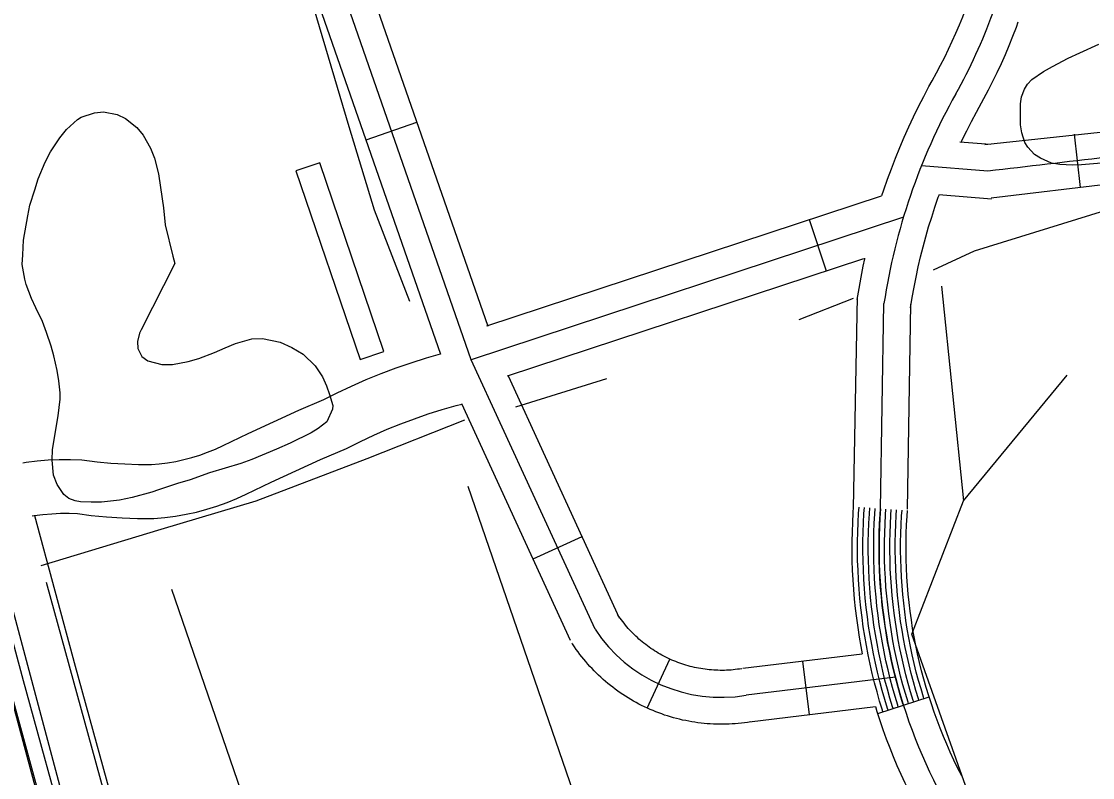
# Model space of a CAD drawing. Extents: x 3477039 to 3515015, y 546746 to 572297.
# Drawn here: x 3510631 to 3511227, y 566082 to 566503 of the extents above; entities that cross this region are included whole.
import ezdxf

# ---------------------------------------------------------------- set-up
doc = ezdxf.new("R2010")
doc.units = 0
for name, color, linetype in [('V-BLDG-OTLN', 7, 'Continuous'), ('V-ROAD-CNTR', 7, 'Continuous'), ('V-SITE-VEGE', 7, 'Continuous'), ('V-TOPO-SHOR', 7, 'Continuous'), ('V-UTIL-LINE', 7, 'Continuous')]:
    doc.layers.add(name, color=color, linetype=linetype)

msp = doc.modelspace()

# ---------------------------------------------------------------- linework, layer by layer
at = {"layer": 'V-BLDG-OTLN'}
msp.add_lwpolyline([(3510797, 566423.9), (3510783.75, 566419.39), (3510819.47, 566314.31), (3510832.73, 566318.82)], close=True, dxfattribs=at)
at = {"layer": 'V-ROAD-CNTR'}
for p, q in [((3510822.79, 566436.66), (3510851.12, 566446.52)), ((3511216.83, 566439.85), (3511220.3, 566410.05)), ((3511079.04, 566363.6), (3511069.65, 566392.09)), ((3510915.78, 566203.36), (3510943.03, 566215.9)), ((3510979.23, 566120.38), (3510991.82, 566147.61)), ((3511069.58, 566116.64), (3511065.97, 566146.42)), ((3511107.58, 566117.41), (3511136.13, 566126.61))]:
    msp.add_line(p, q, dxfattribs=at)
for points in [[(3510950.3, 566164.2), (3510881.27, 566314.23), (3510736.55, 566730.13), (3510450.95, 567555.01), (3510412.52, 567695.7), (3510259.32, 568119.86), (3509935.78, 569067.96), (3509802.04, 569473), (3509462.65, 570463.53)], [(3510864.37, 566317.15), (3510722.38, 566725.21), (3510444.06, 567529.05)], [(3510272.7, 567518.94), (3510278.17, 567477.24), (3510294.11, 567405.02), (3510322.64, 567288.16), (3510343.03, 567212.19), (3510377.38, 567084.74), (3510405.14, 566983.1), (3510435.26, 566873.13), (3510465.61, 566758.53), (3510496, 566644.64), (3510522.68, 566547.14), (3510549.62, 566444.16), (3510579.48, 566336.35), (3510605.21, 566235.01), (3510632.04, 566135.77), (3510657.43, 566043.33)], [(3510890.71, 566332.74), (3510768.17, 566684.9)], [(3511137.84, 566469.43), (3511140.3, 566473.83), (3511142.58, 566478.15), (3511144.83, 566482.6), (3511147.02, 566487.06), (3511149.08, 566491.5), (3511151.09, 566496.05), (3511153.04, 566500.61), (3511154.87, 566505.15), (3511156.62, 566509.76), (3511157.46, 566512.07)], [(3511164.05, 566454.82), (3511166.67, 566459.53), (3511169.23, 566464.39), (3511171.67, 566469.21), (3511174.09, 566474.13), (3511176.41, 566479.13), (3511178.59, 566484.07), (3511180.75, 566489.1), (3511182.8, 566494.22), (3511184.74, 566499.3), (3511185.81, 566502.25)], [(3511109.91, 566405.54), (3511110.96, 566408.76), (3511113.02, 566414.65), (3511115.14, 566420.55), (3511117.44, 566426.48), (3511119.81, 566432.29), (3511122.28, 566438.03), (3511124.82, 566443.76), (3511127.51, 566449.49), (3511130.26, 566455.13), (3511133.16, 566460.75), (3511136.08, 566466.24), (3511137.81, 566469.37)], [(3511153.91, 566435.13), (3511154.57, 566436.53), (3511157.08, 566441.69), (3511159.73, 566446.82), (3511162.45, 566451.93), (3511164.08, 566454.88)], [(3511167.17, 566434.07), (3511231.42, 566440.83)], [(3511153.25, 566435.48), (3511170.1, 566434.13)], [(3511168.9, 566419.17), (3511131.88, 566422.15)], [(3511170.63, 566404.27), (3511239.11, 566412.41)], [(3511109.52, 566405.23), (3510889.86, 566332.86)], [(3511125.83, 566343.12), (3511126.74, 566348.92), (3511127.76, 566354.53), (3511128.89, 566360.22), (3511130.08, 566365.9), (3511131.39, 566371.46), (3511132.81, 566377.08), (3511134.29, 566382.67), (3511135.89, 566388.16), (3511137.59, 566393.65), (3511139.39, 566399.16), (3511141.29, 566404.62), (3511141.87, 566406.23)], [(3511141.51, 566406.26), (3511170.89, 566403.71)], [(3511121.84, 566393.49), (3510881.27, 566314.23)], [(3511099.72, 566370.41), (3510901.26, 566305.02)], [(3511096.2, 566347.78), (3511097.16, 566353.92), (3511098.28, 566360.13), (3511099.5, 566366.24), (3511100.38, 566370.44)], [(3511100.25, 566370.72), (3511100.21, 566370.58)], [(3511094.13, 566231.55), (3511096.32, 566349.2)], [(3511109.12, 566231.3), (3511111.01, 566345.45)], [(3511124.12, 566231.05), (3511126.01, 566345.2)], [(3510631.82, 566256.85), (3510633.66, 566257.17), (3510639.77, 566257.97), (3510645.92, 566258.5), (3510652.08, 566258.76), (3510658.24, 566258.77), (3510664.71, 566258.49), (3510673.18, 566257.42), (3510680.82, 566256.69), (3510688.48, 566256.2), (3510696.16, 566255.94), (3510703.42, 566255.92), (3510707.73, 566256.28), (3510712.32, 566256.87), (3510716.88, 566257.65), (3510721.41, 566258.64), (3510725.89, 566259.82), (3510730.31, 566261.19), (3510734.66, 566262.76), (3510738.95, 566264.51), (3510743.34, 566266.54), (3510757.16, 566273.19), (3510771.26, 566279.75), (3510785.46, 566286.11), (3510799.25, 566292.08), (3510806.67, 566295.8), (3510814.75, 566299.58), (3510822.93, 566303.15), (3510831.2, 566306.5), (3510839.55, 566309.63), (3510847.99, 566312.53), (3510856.5, 566315.21), (3510864.28, 566317.43)], [(3510963.93, 566170.47), (3510902.02, 566305.03)], [(3510636.95, 566227.3), (3510638.15, 566227.51), (3510643, 566228.13), (3510647.86, 566228.55), (3510652.73, 566228.76), (3510657.62, 566228.76), (3510662.19, 566228.57), (3510669.87, 566227.6), (3510678.44, 566226.78), (3510687.02, 566226.23), (3510695.62, 566225.94), (3510704.63, 566225.92), (3510710.87, 566226.44), (3510716.76, 566227.19), (3510722.61, 566228.2), (3510728.42, 566229.46), (3510734.16, 566230.97), (3510739.84, 566232.74), (3510745.43, 566234.75), (3510750.93, 566237), (3510756.13, 566239.4), (3510769.98, 566246.07), (3510783.73, 566252.46), (3510797.55, 566258.66), (3510811.94, 566264.88), (3510819.76, 566268.8), (3510827.12, 566272.25), (3510834.56, 566275.5), (3510842.09, 566278.55), (3510849.69, 566281.39), (3510857.38, 566284.04), (3510865.12, 566286.47), (3510872.93, 566288.7), (3510876.13, 566289.53)], [(3510936.68, 566157.93), (3510876.05, 566289.7)], [(3511099.11, 566150.5), (3511098.33, 566154.59), (3511097.4, 566159.85), (3511096.59, 566165.16), (3511095.86, 566170.4), (3511095.21, 566175.73), (3511094.66, 566181.06), (3511094.22, 566186.35), (3511093.84, 566191.68), (3511093.59, 566197.03), (3511093.41, 566202.37), (3511093.33, 566207.7), (3511093.32, 566213.06), (3511093.45, 566218.43), (3511093.65, 566223.73), (3511093.93, 566229.02), (3511094.16, 566232.34)], [(3511110.43, 566118.33), (3511110.15, 566119.22), (3511108.63, 566124.25), (3511107.17, 566129.32), (3511105.79, 566134.49), (3511104.54, 566139.62), (3511103.38, 566144.74), (3511102.27, 566149.91), (3511101.28, 566155.13), (3511100.36, 566160.33), (3511099.55, 566165.59), (3511098.83, 566170.79), (3511098.19, 566176.06), (3511097.65, 566181.33), (3511097.21, 566186.58), (3511096.84, 566191.85), (3511096.59, 566197.16), (3511096.4, 566202.45), (3511096.33, 566207.72), (3511096.32, 566213.03), (3511096.45, 566218.34), (3511096.65, 566223.59), (3511096.92, 566228.84), (3511097.15, 566232.13)], [(3511113.29, 566119.25), (3511113.01, 566120.12), (3511111.51, 566125.1), (3511110.06, 566130.12), (3511108.7, 566135.23), (3511107.46, 566140.3), (3511106.31, 566145.39), (3511105.22, 566150.5), (3511104.23, 566155.67), (3511103.32, 566160.82), (3511102.52, 566166.02), (3511101.81, 566171.18), (3511101.17, 566176.4), (3511100.64, 566181.61), (3511100.2, 566186.81), (3511099.83, 566192.03), (3511099.58, 566197.28), (3511099.4, 566202.52), (3511099.33, 566207.75), (3511099.32, 566213), (3511099.45, 566218.25), (3511099.64, 566223.46), (3511099.92, 566228.66), (3511100.15, 566231.92)], [(3511116.14, 566120.17), (3511115.87, 566121.01), (3511114.39, 566125.95), (3511112.95, 566130.92), (3511111.61, 566135.97), (3511110.38, 566140.99), (3511109.24, 566146.04), (3511108.16, 566151.1), (3511107.18, 566156.21), (3511106.28, 566161.31), (3511105.49, 566166.46), (3511104.78, 566171.57), (3511104.15, 566176.73), (3511103.63, 566181.89), (3511103.2, 566187.04), (3511102.83, 566192.21), (3511102.58, 566197.4), (3511102.4, 566202.59), (3511102.33, 566207.77), (3511102.32, 566212.96), (3511102.45, 566218.16), (3511102.64, 566223.32), (3511102.91, 566228.47), (3511103.14, 566231.72)], [(3510638.33, 566227.45), (3510660.98, 566143.66), (3510686.34, 566051.34), (3510715.74, 565946.31), (3510741.07, 565845.17), (3510765.06, 565755.43), (3510795.21, 565646.44), (3510821.08, 565547.56), (3510850.42, 565441.88), (3510876.31, 565343.49), (3510901.66, 565249.56), (3510929.41, 565147.93), (3510955.28, 565050.99), (3510983.6, 564950.09), (3511005.52, 564863.34), (3511027.41, 564781.14), (3511051.67, 564691.12), (3511078.4, 564599.57), (3511100.91, 564517.07)], [(3511119, 566121.09), (3511118.74, 566121.9), (3511117.26, 566126.79), (3511115.84, 566131.72), (3511114.52, 566136.71), (3511113.3, 566141.68), (3511112.17, 566146.68), (3511111.1, 566151.69), (3511110.13, 566156.76), (3511109.24, 566161.8), (3511108.46, 566166.89), (3511107.76, 566171.95), (3511107.13, 566177.06), (3511106.61, 566182.17), (3511106.19, 566187.27), (3511105.82, 566192.38), (3511105.58, 566197.53), (3511105.4, 566202.66), (3511105.33, 566207.79), (3511105.32, 566212.93), (3511105.45, 566218.06), (3511105.64, 566223.19), (3511105.91, 566228.29), (3511106.13, 566231.51)], [(3511121.86, 566122.01), (3511121.6, 566122.8), (3511120.14, 566127.64), (3511118.73, 566132.52), (3511117.42, 566137.45), (3511116.22, 566142.37), (3511115.1, 566147.33), (3511114.04, 566152.28), (3511113.08, 566157.3), (3511112.2, 566162.28), (3511111.43, 566167.33), (3511110.73, 566172.34), (3511110.11, 566177.4), (3511109.6, 566182.44), (3511109.18, 566187.5), (3511108.82, 566192.56), (3511108.58, 566197.65), (3511108.4, 566202.74), (3511108.33, 566207.81), (3511108.32, 566212.89), (3511108.45, 566217.97), (3511108.64, 566223.05), (3511108.9, 566228.11), (3511109.12, 566231.3)], [(3511124.71, 566122.93), (3511124.47, 566123.69), (3511123.02, 566128.49), (3511121.62, 566133.32), (3511120.33, 566138.19), (3511119.14, 566143.06), (3511118.03, 566147.97), (3511116.98, 566152.88), (3511116.03, 566157.84), (3511115.16, 566162.77), (3511114.4, 566167.76), (3511113.71, 566172.73), (3511113.1, 566177.73), (3511112.59, 566182.72), (3511112.17, 566187.73), (3511111.81, 566192.74), (3511111.58, 566197.77), (3511111.4, 566202.81), (3511111.33, 566207.84), (3511111.32, 566212.86), (3511111.45, 566217.88), (3511111.63, 566222.92), (3511111.9, 566227.93), (3511112.12, 566231.09)], [(3511127.57, 566123.85), (3511127.33, 566124.58), (3511125.89, 566129.34), (3511124.51, 566134.12), (3511123.24, 566138.93), (3511122.06, 566143.74), (3511120.96, 566148.62), (3511119.92, 566153.47), (3511118.98, 566158.38), (3511118.12, 566163.26), (3511117.37, 566168.19), (3511116.68, 566173.12), (3511116.08, 566178.07), (3511115.58, 566183), (3511115.16, 566187.96), (3511114.81, 566192.92), (3511114.57, 566197.9), (3511114.4, 566202.88), (3511114.33, 566207.86), (3511114.32, 566212.82), (3511114.44, 566217.79), (3511114.63, 566222.78), (3511114.89, 566227.74), (3511115.11, 566230.88)], [(3511130.42, 566124.77), (3511130.19, 566125.48), (3511128.77, 566130.19), (3511127.4, 566134.92), (3511126.15, 566139.67), (3511124.98, 566144.43), (3511123.89, 566149.26), (3511122.86, 566154.07), (3511121.93, 566158.92), (3511121.08, 566163.75), (3511120.33, 566168.63), (3511119.66, 566173.51), (3511119.06, 566178.4), (3511118.56, 566183.27), (3511118.15, 566188.19), (3511117.8, 566193.09), (3511117.57, 566198.02), (3511117.4, 566202.96), (3511117.33, 566207.88), (3511117.32, 566212.79), (3511117.44, 566217.7), (3511117.63, 566222.65), (3511117.89, 566227.56), (3511118.1, 566230.67)], [(3511133.28, 566125.69), (3511133.06, 566126.37), (3511131.65, 566131.04), (3511130.3, 566135.73), (3511129.05, 566140.41), (3511127.9, 566145.12), (3511126.82, 566149.91), (3511125.8, 566154.66), (3511124.88, 566159.46), (3511124.04, 566164.24), (3511123.3, 566169.06), (3511122.63, 566173.89), (3511122.04, 566178.73), (3511121.55, 566183.55), (3511121.14, 566188.42), (3511120.8, 566193.27), (3511120.57, 566198.14), (3511120.4, 566203.03), (3511120.33, 566207.91), (3511120.32, 566212.76), (3511120.44, 566217.6), (3511120.62, 566222.51), (3511120.88, 566227.38), (3511121.1, 566230.47)], [(3511154.28, 566082.68), (3511152.05, 566087.06), (3511149.98, 566091.35), (3511147.94, 566095.77), (3511145.96, 566100.19), (3511144.12, 566104.59), (3511142.32, 566109.09), (3511140.57, 566113.61), (3511138.96, 566118.1), (3511137.41, 566122.65), (3511135.92, 566127.26), (3511134.53, 566131.89), (3511133.19, 566136.53), (3511131.96, 566141.15), (3511130.82, 566145.81), (3511129.75, 566150.55), (3511128.74, 566155.26), (3511127.83, 566160), (3511127, 566164.72), (3511126.27, 566169.49), (3511125.61, 566174.28), (3511125.02, 566179.07), (3511124.54, 566183.83), (3511124.13, 566188.66), (3511123.79, 566193.45), (3511123.57, 566198.27), (3511123.4, 566203.1), (3511123.33, 566207.93), (3511123.32, 566212.72), (3511123.44, 566217.51), (3511123.62, 566222.38), (3511123.88, 566227.19), (3511124.09, 566230.26)], [(3511031.99, 566142.29), (3511030.7, 566142.09), (3511029.55, 566141.93), (3511028.3, 566141.78), (3511027.1, 566141.65), (3511025.94, 566141.55), (3511024.69, 566141.47), (3511023.48, 566141.4), (3511022.32, 566141.36), (3511021.11, 566141.35), (3511019.9, 566141.35), (3511018.66, 566141.37), (3511017.44, 566141.41), (3511016.29, 566141.48), (3511015.1, 566141.56), (3511013.85, 566141.68), (3511012.65, 566141.8), (3511011.46, 566141.95), (3511010.28, 566142.12), (3511009.09, 566142.31), (3511007.87, 566142.52), (3511006.7, 566142.75), (3511005.54, 566143), (3511004.34, 566143.28), (3511003.18, 566143.57), (3511002.02, 566143.88), (3511000.85, 566144.22), (3510999.68, 566144.58), (3510998.56, 566144.94), (3510997.45, 566145.33), (3510996.27, 566145.76), (3510995.13, 566146.2), (3510994.04, 566146.64), (3510992.95, 566147.1), (3510991.8, 566147.62), (3510990.72, 566148.12), (3510989.68, 566148.63), (3510988.56, 566149.21), (3510987.48, 566149.78), (3510986.47, 566150.34), (3510985.41, 566150.96), (3510984.38, 566151.58), (3510983.35, 566152.23), (3510982.32, 566152.89), (3510981.35, 566153.55), (3510980.35, 566154.25), (3510979.36, 566154.97), (3510978.43, 566155.67), (3510977.47, 566156.43), (3510976.52, 566157.2), (3510975.61, 566157.97), (3510974.68, 566158.77), (3510973.82, 566159.55), (3510972.92, 566160.39), (3510972.03, 566161.26), (3510971.2, 566162.08), (3510970.38, 566162.94), (3510969.51, 566163.87), (3510968.72, 566164.74), (3510967.95, 566165.63), (3510967.18, 566166.56), (3510966.39, 566167.54), (3510965.66, 566168.47), (3510964.95, 566169.42), (3510964.23, 566170.4), (3510963.54, 566171.4), (3510962.98, 566172.23), (3510963.13, 566171.98)], [(3511036.73, 566112.67), (3511035.11, 566112.41), (3511033.36, 566112.17), (3511031.69, 566111.97), (3511029.97, 566111.79), (3511028.2, 566111.64), (3511026.52, 566111.53), (3511024.8, 566111.43), (3511023.02, 566111.37), (3511021.3, 566111.35), (3511019.57, 566111.35), (3511017.87, 566111.38), (3511016.16, 566111.44), (3511014.37, 566111.54), (3511012.64, 566111.66), (3511010.97, 566111.81), (3511009.24, 566111.99), (3511007.51, 566112.21), (3511005.79, 566112.45), (3511004.07, 566112.73), (3511002.41, 566113.02), (3511000.69, 566113.36), (3510998.98, 566113.72), (3510997.32, 566114.11), (3510995.63, 566114.53), (3510993.96, 566114.99), (3510992.3, 566115.46), (3510990.66, 566115.97), (3510988.99, 566116.5), (3510987.33, 566117.09), (3510985.75, 566117.67), (3510984.15, 566118.28), (3510982.52, 566118.94), (3510980.9, 566119.63), (3510979.37, 566120.32), (3510977.79, 566121.05), (3510976.19, 566121.84), (3510974.7, 566122.6), (3510973.18, 566123.4), (3510971.63, 566124.26), (3510970.14, 566125.13), (3510968.65, 566126.03), (3510967.21, 566126.94), (3510965.77, 566127.87), (3510964.3, 566128.86), (3510962.9, 566129.85), (3510961.52, 566130.85), (3510960.1, 566131.92), (3510958.76, 566132.98), (3510957.43, 566134.05), (3510956.1, 566135.18), (3510954.79, 566136.31), (3510953.49, 566137.49), (3510952.24, 566138.66), (3510951.02, 566139.84), (3510949.76, 566141.09), (3510948.56, 566142.35), (3510947.41, 566143.58), (3510946.23, 566144.89), (3510945.08, 566146.22), (3510943.98, 566147.53), (3510942.93, 566148.84), (3510941.84, 566150.22), (3510940.79, 566151.63), (3510939.78, 566153.02), (3510938.8, 566154.43), (3510937.71, 566156.04), (3510937.48, 566156.43)], [(3511098.85, 566150.41), (3511032.55, 566142.37)], [(3511117.41, 566137.55), (3511034.36, 566127.48)], [(3511106.24, 566121.09), (3511036.16, 566112.59)], [(3511127.57, 566069.03), (3511125.17, 566073.73), (3511122.84, 566078.56), (3511120.63, 566083.36), (3511118.44, 566088.26), (3511116.35, 566093.22), (3511114.4, 566098.12), (3511112.47, 566103.11), (3511110.64, 566108.19), (3511108.93, 566113.22), (3511107.28, 566118.33), (3511106.43, 566121.14)]]:
    msp.add_lwpolyline(points, dxfattribs=at)
for centre, radius, start, end in [((3510891.32, 566608.73), 298.16, 330.54681, 340.08487), ((3511452.39, 566293.78), 345.26, 150.81909, 171.39391), ((3513828.42, 543840.94), 22734.33, 96.550392, 96.717994), ((3511399.44, 566209.72), 291.12, 175.74851, 207.37518), ((3511020.57, 566210.49), 84.15, 213.37351, 279.42896)]:
    msp.add_arc(centre, radius, start, end, dxfattribs=at)
at = {"layer": 'V-SITE-VEGE'}
msp.add_lwpolyline([(3511234.33, 566423.86), (3511220.9, 566422.75), (3511215.9, 566422.44), (3511208.84, 566422.84), (3511204.2, 566423.56), (3511198.19, 566426.36), (3511194.76, 566428.45), (3511191.17, 566432.44), (3511189.47, 566435.2), (3511187.79, 566440.56), (3511186.95, 566444.87), (3511187.04, 566456.58), (3511187.58, 566460.53), (3511189.16, 566464.83), (3511190.9, 566467.57), (3511193.33, 566470.14), (3511199.73, 566474.57), (3511204.75, 566477.46), (3511213.56, 566482.05), (3511219.96, 566485.1), (3511230.67, 566489.85)], dxfattribs=at)
msp.add_lwpolyline([(3510632.87, 566359.08), (3510631.38, 566367.19), (3510631.76, 566372.53), (3510632.17, 566380.79), (3510634.5, 566394.38), (3510635.75, 566400.22), (3510638.56, 566408.81), (3510640.33, 566414.83), (3510644.18, 566424.1), (3510647.15, 566429.93), (3510652.37, 566437.64), (3510656.02, 566442.44), (3510662.26, 566447.91), (3510664.34, 566449.27), (3510671.76, 566451.63), (3510676.76, 566452.11), (3510684.32, 566450.68), (3510688.96, 566448.41), (3510695.29, 566443.54), (3510698.71, 566439.21), (3510702.79, 566431.95), (3510705.16, 566426.42), (3510707.34, 566417.62), (3510709.31, 566403.83), (3510710.13, 566398.83), (3510710.93, 566389.36), (3510715.28, 566371.93), (3510716.45, 566367.79), (3510697.59, 566330.9), (3510696.72, 566329.01), (3510695.65, 566324.37), (3510695.8, 566320.41), (3510698.01, 566316.09), (3510701.43, 566313.65), (3510709.17, 566311.53), (3510715.02, 566311.49), (3510723.82, 566313.15), (3510729.68, 566314.83), (3510738.49, 566318.21), (3510744.36, 566320.92), (3510750.23, 566323.29), (3510759.21, 566325.81), (3510765.24, 566326.11), (3510775.04, 566323.98), (3510781.56, 566321), (3510787.73, 566317.34), (3510794.4, 566310.92), (3510798.49, 566304.7), (3510800.87, 566299.69), (3510802.56, 566294.85), (3510804.24, 566288.81), (3510804.22, 566286.75), (3510801.07, 566279.71), (3510796.22, 566275.95), (3510792.24, 566273.57), (3510780.49, 566267.8), (3510772.89, 566264.41), (3510759.25, 566258.65), (3510753.2, 566256.46), (3510735.77, 566251.24), (3510724.9, 566247.36), (3510717.82, 566245.34), (3510707.29, 566241.8), (3510703.67, 566240.45), (3510692.63, 566237.6), (3510685.56, 566236.1), (3510675.56, 566234.96), (3510669.88, 566235.01), (3510663.85, 566235.22), (3510660.93, 566235.76), (3510657.32, 566236.99), (3510654.58, 566239.25), (3510650.83, 566244.78), (3510648.8, 566249.96), (3510648.17, 566258.41), (3510648.39, 566264.26), (3510651.45, 566283.01), (3510652.55, 566292.3), (3510652.57, 566295.75), (3510651.93, 566302.46), (3510650.94, 566308.15), (3510649.1, 566316.43), (3510647.59, 566321.78), (3510645.06, 566329.38), (3510642.69, 566335.42), (3510639.13, 566343.2), (3510636.58, 566348.38), (3510633.71, 566356.15)], close=True, dxfattribs=at)
at = {"layer": 'V-TOPO-SHOR'}
for p, q in [((3511143.04, 566355.09), (3511155.39, 566235.67)), ((3511093.99, 566348.26), (3511063.67, 566336.46)), ((3510956.56, 566303.67), (3510905.91, 566287.88)), ((3510879.49, 566243.91), (3511283.05, 565070.27)), ((3511118.33, 565012.62), (3510714.77, 566186.26))]:
    msp.add_line(p, q, dxfattribs=at)
for points in [[(3510847.09, 566346.7), (3510827.57, 566397.38), (3510813.4, 566443.87), (3510785.49, 566538.52), (3510759.03, 566604.15), (3510730.98, 566678.91), (3510699.7, 566765.3), (3510664.04, 566876.98), (3510635.62, 566957.54), (3510614.96, 567023.14), (3510589.31, 567087.11), (3510564.6, 567164.76), (3510539.78, 567228.72), (3510509.76, 567316.75), (3510477.68, 567407.7), (3510461.51, 567464.57), (3510442.02, 567519.8)], [(3511085.39, 564481.39), (3510916.55, 565062.03), (3510611.81, 566178.02), (3510307.08, 567294.01), (3510270.02, 567495.79)], [(3511655.4, 566540.62), (3511615.53, 566525.57), (3511576.91, 566511.35), (3511501.75, 566486.2), (3511401.68, 566453.36), (3511251.79, 566402.65), (3511161.28, 566374.71), (3511138.42, 566364.1)], [(3511332.47, 565580.9), (3511126.57, 566161.55), (3511155.39, 566235.67), (3511213.05, 566305.68)], [(3510877.69, 566280.62), (3510823.27, 566259.05), (3510761.38, 566235.47), (3510708.66, 566219.69), (3510641.83, 566199.45)], [(3510644.76, 566190.37), (3511019.5, 564827.31), (3511175.98, 564226.07)]]:
    msp.add_lwpolyline(points, dxfattribs=at)
at = {"layer": 'V-UTIL-LINE'}
for points in [[(3511085.02, 564472.21), (3511061.5, 564551.83), (3510980.95, 564851.99), (3510852.24, 565338.1), (3510713.29, 565849.03), (3510618.16, 566205.3), (3510490.66, 566678.37), (3510351.11, 567196.47), (3510267.4, 567509.67), (3510265.45, 567509.69), (3510246.39, 567576.9), (3510212.83, 567710), (3510191.94, 567792.86), (3510132.33, 568016.67)], [(3510265.45, 567509.69), (3510258.91, 567506.48), (3510261.96, 567478.45), (3510375.44, 567047.81), (3510515.69, 566535.57), (3510629.85, 566109.48), (3510769.38, 565588.78), (3510882.89, 565162.69), (3510955.82, 564889.29), (3511063.64, 564487.34), (3511095.95, 564361.42), (3511079.3, 564310.09), (3511112.29, 564188.72), (3511047, 564165.09), (3511082.64, 564049.57), (3511130.28, 564063.55), (3511182.98, 563966.14), (3511252.25, 563999.5)]]:
    msp.add_lwpolyline(points, dxfattribs=at)

doc.saveas('drawing.dxf')
